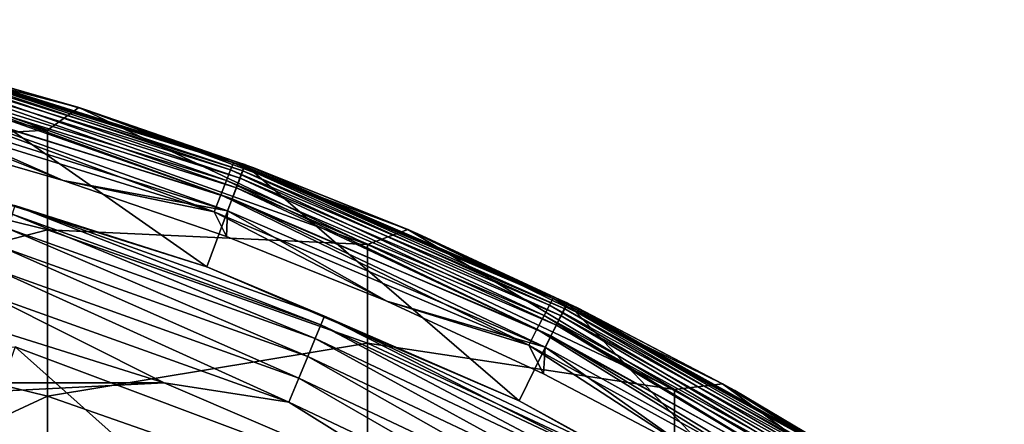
# Model space of a CAD drawing. Header units: millimetres. Extents: x -30 to 76, y -3 to 301.
# Tile 349 of 356: x 3.95 to 7.93, y 298.88 to 300.51. Entities that reach past the tile are written whole.
import ezdxf

# ---------------------------------------------------------------- set-up
doc = ezdxf.new("R2010")
doc.units = ezdxf.units.MM
doc.header["$LTSCALE"] = 81.481481
for name, color, linetype in [('132', 7, 'CONTINUOUS'), ('136', 7, 'CONTINUOUS'), ('146', 7, 'CONTINUOUS'), ('148', 7, 'CONTINUOUS'), ('149', 7, 'CONTINUOUS'), ('161', 7, 'CONTINUOUS'), ('276', 7, 'CONTINUOUS'), ('279', 7, 'CONTINUOUS'), ('280', 7, 'CONTINUOUS'), ('282', 7, 'CONTINUOUS'), ('289', 7, 'CONTINUOUS'), ('290', 7, 'CONTINUOUS')]:
    doc.layers.add(name, color=color, linetype=linetype)

msp = doc.modelspace()

# ---------------------------------------------------------------- linework, layer by layer
at = {"layer": '132', "color": 7, "linetype": 'CONTINUOUS', "true_color": 0xaaaaaa}
for points in [[(4.064, 300.0665, 36.2668), (2.7313, 300.3995, 36.2434), (2.8182, 300.5134, 40), (4.064, 300.0665, 36.2668)], [(4.1911, 300.1579, 40), (4.064, 300.0665, 36.2668), (2.8182, 300.5134, 40), (4.1911, 300.1579, 40)], [(4.064, 300.0665, 36.2668), (2.7313, 299.9944, 32.4254), (2.7313, 300.3995, 36.2434), (4.064, 300.0665, 36.2668)], [(5.3576, 299.6048, 36.2991), (4.064, 300.0665, 36.2668), (4.1911, 300.1579, 40), (5.3576, 299.6048, 36.2991)], [(5.521, 299.6654, 40), (5.3576, 299.6048, 36.2991), (4.1911, 300.1579, 40), (5.521, 299.6654, 40)], [(4.064, 299.6639, 32.4725), (2.7313, 299.9944, 32.4254), (4.064, 300.0665, 36.2668), (4.064, 299.6639, 32.4725)], [(5.3576, 299.6048, 36.2991), (4.064, 299.6639, 32.4725), (4.064, 300.0665, 36.2668), (5.3576, 299.6048, 36.2991)], [(4.064, 299.6639, 32.4725), (2.7313, 299.3177, 28.6461), (2.7313, 299.9944, 32.4254), (4.064, 299.6639, 32.4725)], [(4.064, 298.9914, 28.7167), (2.7313, 299.3177, 28.6461), (4.064, 299.6639, 32.4725), (4.064, 298.9914, 28.7167)], [(5.3576, 299.2057, 32.5377), (4.064, 298.9914, 28.7167), (4.064, 299.6639, 32.4725), (5.3576, 299.2057, 32.5377)], [(5.3576, 299.2057, 32.5377), (4.064, 299.6639, 32.4725), (5.3576, 299.6048, 36.2991), (5.3576, 299.2057, 32.5377)], [(6.5996, 299.0188, 36.3402), (5.3576, 299.6048, 36.2991), (5.521, 299.6654, 40), (6.5996, 299.0188, 36.3402)], [(6.7942, 299.0409, 40), (6.5996, 299.0188, 36.3402), (5.521, 299.6654, 40), (6.7942, 299.0409, 40)], [(6.5996, 299.0188, 36.3402), (5.3576, 299.2057, 32.5377), (5.3576, 299.6048, 36.2991), (6.5996, 299.0188, 36.3402)], [(4.064, 298.9914, 28.7167), (2.7313, 298.3728, 24.9248), (2.7313, 299.3177, 28.6461), (4.064, 298.9914, 28.7167)], [(5.3576, 298.539, 28.8145), (4.064, 298.9914, 28.7167), (5.3576, 299.2057, 32.5377), (5.3576, 298.539, 28.8145)], [(6.5996, 298.6241, 32.6206), (5.3576, 298.539, 28.8145), (5.3576, 299.2057, 32.5377), (6.5996, 298.6241, 32.6206)], [(6.5996, 298.6241, 32.6206), (5.3576, 299.2057, 32.5377), (6.5996, 299.0188, 36.3402), (6.5996, 298.6241, 32.6206)], [(7.778, 298.3142, 36.3896), (6.5996, 299.0188, 36.3402), (6.7942, 299.0409, 40), (7.778, 298.3142, 36.3896)], [(7.778, 298.3142, 36.3896), (6.5996, 298.6241, 32.6206), (6.5996, 299.0188, 36.3402), (7.778, 298.3142, 36.3896)], [(7.9978, 298.2907, 40), (7.778, 298.3142, 36.3896), (6.7942, 299.0409, 40), (7.9978, 298.2907, 40)], [(4.064, 298.0524, 25.0185), (2.7313, 298.3728, 24.9248), (4.064, 298.9914, 28.7167), (4.064, 298.0524, 25.0185)], [(5.3576, 298.539, 28.8145), (4.064, 298.0524, 25.0185), (4.064, 298.9914, 28.7167), (5.3576, 298.539, 28.8145)]]:
    msp.add_3dface(points, dxfattribs=at)
at = {"layer": '136', "color": 7, "linetype": 'CONTINUOUS', "true_color": 0xaaaaaa}
for points in [[(4.1911, 300.1579, 40), (2.8182, 300.5134, 40), (3.5362, 300.346, 111.7), (4.1911, 300.1579, 40)], [(4.2231, 300.1479, 111.7), (4.1911, 300.1579, 40), (3.5362, 300.346, 111.7), (4.2231, 300.1479, 111.7)], [(5.521, 299.6654, 40), (4.1911, 300.1579, 40), (4.8989, 299.9149, 111.7), (5.521, 299.6654, 40)], [(4.8989, 299.9149, 111.7), (4.1911, 300.1579, 40), (4.2231, 300.1479, 111.7), (4.8989, 299.9149, 111.7)], [(5.562, 299.6477, 111.7), (5.521, 299.6654, 40), (4.8989, 299.9149, 111.7), (5.562, 299.6477, 111.7)], [(6.7942, 299.0409, 40), (5.521, 299.6654, 40), (6.2106, 299.347, 111.7), (6.7942, 299.0409, 40)], [(6.2106, 299.347, 111.7), (5.521, 299.6654, 40), (5.562, 299.6477, 111.7), (6.2106, 299.347, 111.7)], [(6.843, 299.0136, 111.7), (6.7942, 299.0409, 40), (6.2106, 299.347, 111.7), (6.843, 299.0136, 111.7)], [(7.9978, 298.2907, 40), (6.7942, 299.0409, 40), (7.4576, 298.6484, 111.7), (7.9978, 298.2907, 40)], [(7.4576, 298.6484, 111.7), (6.7942, 299.0409, 40), (6.843, 299.0136, 111.7), (7.4576, 298.6484, 111.7)]]:
    msp.add_3dface(points, dxfattribs=at)
at = {"layer": '146', "color": 7, "linetype": 'CONTINUOUS', "true_color": 0xaaaaaa}
for points in [[(3.7663, 298.7191, 109.5004), (4.9612, 298.2733, 109.5004), (3.9333, 299.1902, 110), (3.7663, 298.7191, 109.5004)], [(3.9333, 299.1902, 110), (4.9612, 298.2733, 109.5004), (5.18, 298.7229, 110), (3.9333, 299.1902, 110)]]:
    msp.add_3dface(points, dxfattribs=at)
at = {"layer": '148', "color": 7, "linetype": 'CONTINUOUS', "true_color": 0x323232}
for points in [[(3.9333, 299.1902, 110), (5.18, 298.7229, 110), (1.2751, 298.9332, 110), (3.9333, 299.1902, 110)], [(1.2751, 298.9332, 110), (5.18, 298.7229, 110), (2.5366, 298.7334, 110), (1.2751, 298.9332, 110)]]:
    msp.add_3dface(points, dxfattribs=at)
at = {"layer": '149', "color": 7, "linetype": 'CONTINUOUS', "true_color": 0x323232}
for points in [[(3.852, 298.6248, 112), (4.467, 298.4064, 112), (3.2253, 299.0171, 112), (3.852, 298.6248, 112)], [(3.2253, 299.0171, 112), (4.467, 298.4064, 112), (4.4672, 298.6196, 112), (3.2253, 299.0171, 112)]]:
    msp.add_3dface(points, dxfattribs=at)
at = {"layer": '161', "color": 7, "linetype": 'CONTINUOUS', "true_color": 0x323232}
for points in [[(3.4544, 300.2766, 111.912), (4.7874, 299.8626, 111.912), (3.467, 300.3226, 111.8498), (3.4544, 300.2766, 111.912)], [(3.467, 300.3226, 111.8498), (4.8048, 299.907, 111.8498), (3.4748, 300.3514, 111.7773), (3.467, 300.3226, 111.8498)], [(3.467, 300.3226, 111.8498), (4.7874, 299.8626, 111.912), (4.8048, 299.907, 111.8498), (3.467, 300.3226, 111.8498)], [(3.5362, 300.346, 111.7), (3.4748, 300.3514, 111.7773), (4.8157, 299.9349, 111.7773), (3.5362, 300.346, 111.7)], [(3.4748, 300.3514, 111.7773), (4.8048, 299.907, 111.8498), (4.8157, 299.9349, 111.7773), (3.4748, 300.3514, 111.7773)], [(4.2231, 300.1479, 111.7), (3.5362, 300.346, 111.7), (4.8157, 299.9349, 111.7773), (4.2231, 300.1479, 111.7)], [(3.438, 300.2166, 111.9598), (4.7647, 299.8047, 111.9598), (3.4544, 300.2766, 111.912), (3.438, 300.2166, 111.9598)], [(3.4544, 300.2766, 111.912), (4.7647, 299.8047, 111.9598), (4.7874, 299.8626, 111.912), (3.4544, 300.2766, 111.912)], [(3.419, 300.1467, 111.9898), (4.7383, 299.7372, 111.9898), (3.438, 300.2166, 111.9598), (3.419, 300.1467, 111.9898)], [(3.438, 300.2166, 111.9598), (4.7383, 299.7372, 111.9898), (4.7647, 299.8047, 111.9598), (3.438, 300.2166, 111.9598)], [(4.7383, 299.7372, 111.9898), (3.419, 300.1467, 111.9898), (4.1272, 299.8635, 112), (4.7383, 299.7372, 111.9898)], [(4.1272, 299.8635, 112), (3.419, 300.1467, 111.9898), (3.4559, 300.057, 112), (4.1272, 299.8635, 112)], [(4.8989, 299.9149, 111.7), (4.2231, 300.1479, 111.7), (4.8157, 299.9349, 111.7773), (4.8989, 299.9149, 111.7)], [(4.8048, 299.907, 111.8498), (6.0942, 299.3595, 111.8498), (4.8157, 299.9349, 111.7773), (4.8048, 299.907, 111.8498)], [(4.8989, 299.9149, 111.7), (4.8157, 299.9349, 111.7773), (6.108, 299.386, 111.7773), (4.8989, 299.9149, 111.7)], [(4.8157, 299.9349, 111.7773), (6.0942, 299.3595, 111.8498), (6.108, 299.386, 111.7773), (4.8157, 299.9349, 111.7773)], [(4.7874, 299.8626, 111.912), (6.0722, 299.3171, 111.912), (4.8048, 299.907, 111.8498), (4.7874, 299.8626, 111.912)], [(4.8048, 299.907, 111.8498), (6.0722, 299.3171, 111.912), (6.0942, 299.3595, 111.8498), (4.8048, 299.907, 111.8498)], [(5.562, 299.6477, 111.7), (4.8989, 299.9149, 111.7), (6.108, 299.386, 111.7773), (5.562, 299.6477, 111.7)], [(4.7878, 299.6362, 112), (4.7383, 299.7372, 111.9898), (4.1272, 299.8635, 112), (4.7878, 299.6362, 112)], [(4.7647, 299.8047, 111.9598), (6.0435, 299.262, 111.9598), (4.7874, 299.8626, 111.912), (4.7647, 299.8047, 111.9598)], [(4.7874, 299.8626, 111.912), (6.0435, 299.262, 111.9598), (6.0722, 299.3171, 111.912), (4.7874, 299.8626, 111.912)], [(4.7383, 299.7372, 111.9898), (6.0101, 299.1977, 111.9898), (4.7647, 299.8047, 111.9598), (4.7383, 299.7372, 111.9898)], [(4.7647, 299.8047, 111.9598), (6.0101, 299.1977, 111.9898), (6.0435, 299.262, 111.9598), (4.7647, 299.8047, 111.9598)], [(6.0101, 299.1977, 111.9898), (4.7383, 299.7372, 111.9898), (5.436, 299.3754, 112), (6.0101, 299.1977, 111.9898)], [(5.436, 299.3754, 112), (4.7383, 299.7372, 111.9898), (4.7878, 299.6362, 112), (5.436, 299.3754, 112)], [(6.2106, 299.347, 111.7), (5.562, 299.6477, 111.7), (6.108, 299.386, 111.7773), (6.2106, 299.347, 111.7)], [(6.07, 299.0819, 112), (6.0101, 299.1977, 111.9898), (5.436, 299.3754, 112), (6.07, 299.0819, 112)], [(6.0942, 299.3595, 111.8498), (7.3223, 298.6855, 111.8498), (6.108, 299.386, 111.7773), (6.0942, 299.3595, 111.8498)], [(6.2106, 299.347, 111.7), (6.108, 299.386, 111.7773), (7.3388, 298.7104, 111.7773), (6.2106, 299.347, 111.7)], [(6.108, 299.386, 111.7773), (7.3223, 298.6855, 111.8498), (7.3388, 298.7104, 111.7773), (6.108, 299.386, 111.7773)], [(6.0722, 299.3171, 111.912), (7.2959, 298.6457, 111.912), (6.0942, 299.3595, 111.8498), (6.0722, 299.3171, 111.912)], [(6.0942, 299.3595, 111.8498), (7.2959, 298.6457, 111.912), (7.3223, 298.6855, 111.8498), (6.0942, 299.3595, 111.8498)], [(6.843, 299.0136, 111.7), (6.2106, 299.347, 111.7), (7.3388, 298.7104, 111.7773), (6.843, 299.0136, 111.7)], [(6.0435, 299.262, 111.9598), (7.2615, 298.5939, 111.9598), (6.0722, 299.3171, 111.912), (6.0435, 299.262, 111.9598)], [(6.0722, 299.3171, 111.912), (7.2615, 298.5939, 111.9598), (7.2959, 298.6457, 111.912), (6.0722, 299.3171, 111.912)], [(6.0101, 299.1977, 111.9898), (7.2214, 298.5335, 111.9898), (6.0435, 299.262, 111.9598), (6.0101, 299.1977, 111.9898)], [(6.0435, 299.262, 111.9598), (7.2214, 298.5335, 111.9898), (7.2615, 298.5939, 111.9598), (6.0435, 299.262, 111.9598)], [(7.2214, 298.5335, 111.9898), (6.0101, 299.1977, 111.9898), (6.6882, 298.7565, 112), (7.2214, 298.5335, 111.9898)], [(6.6882, 298.7565, 112), (6.0101, 299.1977, 111.9898), (6.07, 299.0819, 112), (6.6882, 298.7565, 112)], [(7.4576, 298.6484, 111.7), (6.843, 299.0136, 111.7), (7.3388, 298.7104, 111.7773), (7.4576, 298.6484, 111.7)]]:
    msp.add_3dface(points, dxfattribs=at)
at = {"layer": '276', "color": 7, "linetype": 'CONTINUOUS', "true_color": 0xaaaaaa}
for points in [[(3.3985, 299.9256, 238.5017), (4.7089, 299.5144, 238.5017), (3.509, 300.3524, 112.2007), (3.3985, 299.9256, 238.5017)], [(3.509, 300.3524, 112.2007), (4.7089, 299.5144, 238.5017), (4.862, 299.9279, 112.2007), (3.509, 300.3524, 112.2007)], [(4.7089, 299.5144, 238.5017), (5.9711, 298.9728, 238.5017), (4.862, 299.9279, 112.2007), (4.7089, 299.5144, 238.5017)], [(4.862, 299.9279, 112.2007), (5.9711, 298.9728, 238.5017), (6.1652, 299.3686, 112.2007), (4.862, 299.9279, 112.2007)], [(5.9711, 298.9728, 238.5017), (7.1719, 298.3063, 238.5017), (6.1652, 299.3686, 112.2007), (5.9711, 298.9728, 238.5017)], [(6.1652, 299.3686, 112.2007), (7.1719, 298.3063, 238.5017), (7.4051, 298.6804, 112.2007), (6.1652, 299.3686, 112.2007)]]:
    msp.add_3dface(points, dxfattribs=at)
at = {"layer": '279', "color": 7, "linetype": 'CONTINUOUS', "true_color": 0xaaaaaa}
for points in [[(4.1272, 299.8635, 112), (3.4559, 300.057, 112), (3.4581, 300.159, 112), (4.1272, 299.8635, 112)], [(4.7916, 299.7407, 112), (4.1272, 299.8635, 112), (3.4581, 300.159, 112), (4.7916, 299.7407, 112)], [(4.7878, 299.6362, 112), (4.1272, 299.8635, 112), (4.7916, 299.7407, 112), (4.7878, 299.6362, 112)], [(5.436, 299.3754, 112), (4.7878, 299.6362, 112), (4.7916, 299.7407, 112), (5.436, 299.3754, 112)], [(6.0759, 299.1897, 112), (5.436, 299.3754, 112), (4.7916, 299.7407, 112), (6.0759, 299.1897, 112)], [(6.07, 299.0819, 112), (5.436, 299.3754, 112), (6.0759, 299.1897, 112), (6.07, 299.0819, 112)], [(6.6882, 298.7565, 112), (6.07, 299.0819, 112), (6.0759, 299.1897, 112), (6.6882, 298.7565, 112)], [(7.2979, 298.5116, 112), (6.6882, 298.7565, 112), (6.0759, 299.1897, 112), (7.2979, 298.5116, 112)]]:
    msp.add_3dface(points, dxfattribs=at)
at = {"layer": '280', "color": 7, "linetype": 'CONTINUOUS', "true_color": 0xaaaaaa}
for points in [[(3.2733, 299.4415, 239), (-4.5356, 299.0455, 239), (4.5356, 299.0455, 239), (3.2733, 299.4415, 239)], [(-4.5356, 299.0455, 239), (-5.7512, 298.5237, 239), (4.5356, 299.0455, 239), (-4.5356, 299.0455, 239)], [(4.5356, 299.0455, 239), (-5.7512, 298.5237, 239), (5.7512, 298.5237, 239), (4.5356, 299.0455, 239)]]:
    msp.add_3dface(points, dxfattribs=at)
at = {"layer": '282', "color": 7, "linetype": 'CONTINUOUS', "true_color": 0xaaaaaa}
for points in [[(4.7089, 299.5144, 238.5017), (3.3985, 299.9256, 238.5017), (3.9321, 299.7623, 238.6127), (4.7089, 299.5144, 238.5017)], [(3.9039, 299.6695, 238.8127), (5.1465, 299.2249, 238.8127), (3.9213, 299.7267, 238.7182), (3.9039, 299.6695, 238.8127)], [(3.9213, 299.7267, 238.7182), (5.1694, 299.2801, 238.7182), (3.9321, 299.7623, 238.6127), (3.9213, 299.7267, 238.7182)], [(3.9213, 299.7267, 238.7182), (5.1465, 299.2249, 238.8127), (5.1694, 299.2801, 238.7182), (3.9213, 299.7267, 238.7182)], [(4.7089, 299.5144, 238.5017), (3.9321, 299.7623, 238.6127), (5.1837, 299.3145, 238.6127), (4.7089, 299.5144, 238.5017)], [(3.9321, 299.7623, 238.6127), (5.1694, 299.2801, 238.7182), (5.1837, 299.3145, 238.6127), (3.9321, 299.7623, 238.6127)], [(3.8809, 299.5936, 238.8916), (5.1162, 299.1516, 238.8916), (3.9039, 299.6695, 238.8127), (3.8809, 299.5936, 238.8916)], [(3.9039, 299.6695, 238.8127), (5.1162, 299.1516, 238.8916), (5.1465, 299.2249, 238.8127), (3.9039, 299.6695, 238.8127)], [(3.8534, 299.5029, 238.9509), (5.0799, 299.0641, 238.9509), (3.8809, 299.5936, 238.8916), (3.8534, 299.5029, 238.9509)], [(3.8809, 299.5936, 238.8916), (5.0799, 299.0641, 238.9509), (5.1162, 299.1516, 238.8916), (3.8809, 299.5936, 238.8916)], [(3.8227, 299.4019, 238.9876), (5.0395, 298.9665, 238.9876), (3.8534, 299.5029, 238.9509), (3.8227, 299.4019, 238.9876)], [(3.8534, 299.5029, 238.9509), (5.0395, 298.9665, 238.9876), (5.0799, 299.0641, 238.9509), (3.8534, 299.5029, 238.9509)], [(5.9711, 298.9728, 238.5017), (4.7089, 299.5144, 238.5017), (5.1837, 299.3145, 238.6127), (5.9711, 298.9728, 238.5017)], [(3.2733, 299.4415, 239), (4.5356, 299.0455, 239), (3.8227, 299.4019, 238.9876), (3.2733, 299.4415, 239)], [(3.8227, 299.4019, 238.9876), (4.5356, 299.0455, 239), (5.0395, 298.9665, 238.9876), (3.8227, 299.4019, 238.9876)], [(5.1694, 299.2801, 238.7182), (6.3678, 298.7133, 238.7182), (5.1837, 299.3145, 238.6127), (5.1694, 299.2801, 238.7182)], [(5.9711, 298.9728, 238.5017), (5.1837, 299.3145, 238.6127), (6.3853, 298.7461, 238.6127), (5.9711, 298.9728, 238.5017)], [(5.1837, 299.3145, 238.6127), (6.3678, 298.7133, 238.7182), (6.3853, 298.7461, 238.6127), (5.1837, 299.3145, 238.6127)], [(5.1465, 299.2249, 238.8127), (6.3396, 298.6606, 238.8127), (5.1694, 299.2801, 238.7182), (5.1465, 299.2249, 238.8127)], [(5.1694, 299.2801, 238.7182), (6.3396, 298.6606, 238.8127), (6.3678, 298.7133, 238.7182), (5.1694, 299.2801, 238.7182)], [(5.1162, 299.1516, 238.8916), (6.3023, 298.5907, 238.8916), (5.1465, 299.2249, 238.8127), (5.1162, 299.1516, 238.8916)], [(5.1465, 299.2249, 238.8127), (6.3023, 298.5907, 238.8916), (6.3396, 298.6606, 238.8127), (5.1465, 299.2249, 238.8127)], [(5.0799, 299.0641, 238.9509), (6.2576, 298.5071, 238.9509), (5.1162, 299.1516, 238.8916), (5.0799, 299.0641, 238.9509)], [(5.1162, 299.1516, 238.8916), (6.2576, 298.5071, 238.9509), (6.3023, 298.5907, 238.8916), (5.1162, 299.1516, 238.8916)], [(5.0395, 298.9665, 238.9876), (6.2078, 298.4139, 238.9876), (5.0799, 299.0641, 238.9509), (5.0395, 298.9665, 238.9876)], [(5.0799, 299.0641, 238.9509), (6.2078, 298.4139, 238.9876), (6.2576, 298.5071, 238.9509), (5.0799, 299.0641, 238.9509)], [(4.5356, 299.0455, 239), (5.7512, 298.5237, 239), (5.0395, 298.9665, 238.9876), (4.5356, 299.0455, 239)], [(7.1719, 298.3063, 238.5017), (5.9711, 298.9728, 238.5017), (6.3853, 298.7461, 238.6127), (7.1719, 298.3063, 238.5017)], [(5.0395, 298.9665, 238.9876), (5.7512, 298.5237, 239), (6.2078, 298.4139, 238.9876), (5.0395, 298.9665, 238.9876)]]:
    msp.add_3dface(points, dxfattribs=at)
at = {"layer": '289', "color": 7, "linetype": 'CONTINUOUS', "true_color": 0xaaaaaa}
for points in [[(3.4953, 300.2958, 112.0589), (3.5036, 300.3264, 112.1005), (4.843, 299.8728, 112.0589), (3.4953, 300.2958, 112.0589)], [(3.5036, 300.3264, 112.1005), (3.5089, 300.3456, 112.149), (4.8546, 299.9024, 112.1005), (3.5036, 300.3264, 112.1005)], [(3.5036, 300.3264, 112.1005), (4.8546, 299.9024, 112.1005), (4.843, 299.8728, 112.0589), (3.5036, 300.3264, 112.1005)], [(3.509, 300.3524, 112.2007), (4.862, 299.9279, 112.2007), (3.5089, 300.3456, 112.149), (3.509, 300.3524, 112.2007)], [(3.5089, 300.3456, 112.149), (4.862, 299.9279, 112.2007), (4.8619, 299.9209, 112.149), (3.5089, 300.3456, 112.149)], [(3.5089, 300.3456, 112.149), (4.8619, 299.9209, 112.149), (4.8546, 299.9024, 112.1005), (3.5089, 300.3456, 112.149)], [(3.4844, 300.2557, 112.0269), (3.4953, 300.2958, 112.0589), (4.8279, 299.8341, 112.0269), (3.4844, 300.2557, 112.0269)], [(3.4953, 300.2958, 112.0589), (4.843, 299.8728, 112.0589), (4.8279, 299.8341, 112.0269), (3.4953, 300.2958, 112.0589)], [(3.4716, 300.2091, 112.0068), (3.4844, 300.2557, 112.0269), (4.8103, 299.7891, 112.0068), (3.4716, 300.2091, 112.0068)], [(3.4844, 300.2557, 112.0269), (4.8279, 299.8341, 112.0269), (4.8103, 299.7891, 112.0068), (3.4844, 300.2557, 112.0269)], [(4.7916, 299.7407, 112), (3.4581, 300.159, 112), (3.4716, 300.2091, 112.0068), (4.7916, 299.7407, 112)], [(4.7916, 299.7407, 112), (3.4716, 300.2091, 112.0068), (4.8103, 299.7891, 112.0068), (4.7916, 299.7407, 112)], [(4.862, 299.9279, 112.2007), (6.1652, 299.3686, 112.2007), (4.8619, 299.9209, 112.149), (4.862, 299.9279, 112.2007)], [(4.843, 299.8728, 112.0589), (4.8546, 299.9024, 112.1005), (6.1411, 299.3156, 112.0589), (4.843, 299.8728, 112.0589)], [(4.8546, 299.9024, 112.1005), (4.8619, 299.9209, 112.149), (6.1557, 299.3438, 112.1005), (4.8546, 299.9024, 112.1005)], [(4.8546, 299.9024, 112.1005), (6.1557, 299.3438, 112.1005), (6.1411, 299.3156, 112.0589), (4.8546, 299.9024, 112.1005)], [(4.8619, 299.9209, 112.149), (6.1652, 299.3686, 112.2007), (6.1649, 299.3614, 112.149), (4.8619, 299.9209, 112.149)], [(4.8619, 299.9209, 112.149), (6.1649, 299.3614, 112.149), (6.1557, 299.3438, 112.1005), (4.8619, 299.9209, 112.149)], [(4.8279, 299.8341, 112.0269), (4.843, 299.8728, 112.0589), (6.1219, 299.2788, 112.0269), (4.8279, 299.8341, 112.0269)], [(4.843, 299.8728, 112.0589), (6.1411, 299.3156, 112.0589), (6.1219, 299.2788, 112.0269), (4.843, 299.8728, 112.0589)], [(4.8103, 299.7891, 112.0068), (4.8279, 299.8341, 112.0269), (6.0996, 299.2358, 112.0068), (4.8103, 299.7891, 112.0068)], [(4.8279, 299.8341, 112.0269), (6.1219, 299.2788, 112.0269), (6.0996, 299.2358, 112.0068), (4.8279, 299.8341, 112.0269)], [(6.0759, 299.1897, 112), (4.7916, 299.7407, 112), (4.8103, 299.7891, 112.0068), (6.0759, 299.1897, 112)], [(6.0759, 299.1897, 112), (4.8103, 299.7891, 112.0068), (6.0996, 299.2358, 112.0068), (6.0759, 299.1897, 112)], [(6.1652, 299.3686, 112.2007), (7.4051, 298.6804, 112.2007), (6.1649, 299.3614, 112.149), (6.1652, 299.3686, 112.2007)], [(6.1411, 299.3156, 112.0589), (6.1557, 299.3438, 112.1005), (7.3761, 298.6299, 112.0589), (6.1411, 299.3156, 112.0589)], [(6.1557, 299.3438, 112.1005), (6.1649, 299.3614, 112.149), (7.3937, 298.6564, 112.1005), (6.1557, 299.3438, 112.1005)], [(6.1557, 299.3438, 112.1005), (7.3937, 298.6564, 112.1005), (7.3761, 298.6299, 112.0589), (6.1557, 299.3438, 112.1005)], [(6.1649, 299.3614, 112.149), (7.4051, 298.6804, 112.2007), (7.4047, 298.6729, 112.149), (6.1649, 299.3614, 112.149)], [(6.1649, 299.3614, 112.149), (7.4047, 298.6729, 112.149), (7.3937, 298.6564, 112.1005), (6.1649, 299.3614, 112.149)], [(6.1219, 299.2788, 112.0269), (6.1411, 299.3156, 112.0589), (7.3531, 298.5953, 112.0269), (6.1219, 299.2788, 112.0269)], [(6.1411, 299.3156, 112.0589), (7.3761, 298.6299, 112.0589), (7.3531, 298.5953, 112.0269), (6.1411, 299.3156, 112.0589)], [(6.0996, 299.2358, 112.0068), (6.1219, 299.2788, 112.0269), (7.3264, 298.555, 112.0068), (6.0996, 299.2358, 112.0068)], [(6.1219, 299.2788, 112.0269), (7.3531, 298.5953, 112.0269), (7.3264, 298.555, 112.0068), (6.1219, 299.2788, 112.0269)], [(7.2979, 298.5116, 112), (6.0759, 299.1897, 112), (6.0996, 299.2358, 112.0068), (7.2979, 298.5116, 112)], [(7.2979, 298.5116, 112), (6.0996, 299.2358, 112.0068), (7.3264, 298.555, 112.0068), (7.2979, 298.5116, 112)]]:
    msp.add_3dface(points, dxfattribs=at)
at = {"layer": '290', "color": 7, "linetype": 'CONTINUOUS', "true_color": 0xaaaaaa}
for points in [[(3.2253, 299.0171, 112), (4.4672, 298.6196, 112), (3.2457, 298.9584, 112.0067), (3.2253, 299.0171, 112)], [(3.2457, 298.9584, 112.0067), (4.4763, 298.5095, 112.0266), (3.2326, 298.912, 112.0266), (3.2457, 298.9584, 112.0067)], [(3.2457, 298.9584, 112.0067), (4.4672, 298.6196, 112), (4.4945, 298.5542, 112.0067), (3.2457, 298.9584, 112.0067)], [(3.2457, 298.9584, 112.0067), (4.4945, 298.5542, 112.0067), (4.4763, 298.5095, 112.0266), (3.2457, 298.9584, 112.0067)], [(4.4607, 298.4711, 112.0583), (3.2213, 298.8721, 112.0583), (3.2326, 298.912, 112.0266), (4.4607, 298.4711, 112.0583)], [(4.4763, 298.5095, 112.0266), (4.4607, 298.4711, 112.0583), (3.2326, 298.912, 112.0266), (4.4763, 298.5095, 112.0266)]]:
    msp.add_3dface(points, dxfattribs=at)

doc.saveas('drawing.dxf')
